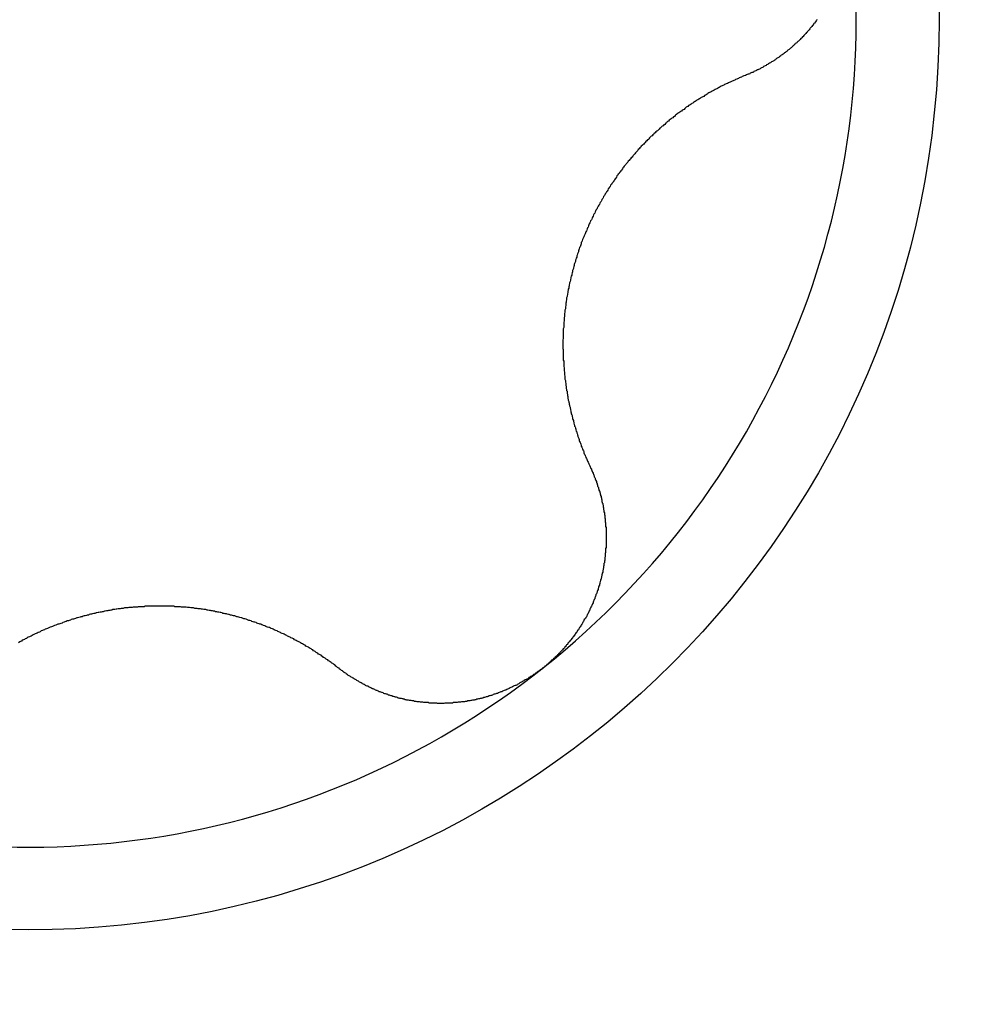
# Model space of a CAD drawing. Extents: x 1107 to 4046, y 937 to 3355.
# Tile 302 of 656: x 1458.19 to 1460.45, y 2224.36 to 2226.71. Entities that reach past the tile are written whole.
import ezdxf

# ---------------------------------------------------------------- set-up
doc = ezdxf.new("R2010")
doc.units = 0
doc.layers.add('KF_VIDA_L___C_RIGHT', color=7, linetype='CONTINUOUS')

# ---------------------------------------------------------------- blocks, each defined once
blk = doc.blocks.new('KF_VIDA_L___C_RIGHT')
at = {"layer": 'KF_VIDA_L___C_RIGHT'}
for points in [[(-126.618, 537.5, 0), (-126.62, 537.499, 0), (-126.621, 537.497, 0), (-126.622, 537.495, 0), (-126.623, 537.494, 0), (-126.624, 537.492, 0), (-126.626, 537.491, 0), (-126.627, 537.489, 0), (-126.628, 537.487, 0), (-126.629, 537.486, 0), (-126.631, 537.484, 0), (-126.632, 537.483, 0), (-126.633, 537.481, 0), (-126.635, 537.48, 0), (-126.636, 537.478, 0), (-126.637, 537.476, 0), (-126.638, 537.475, 0), (-126.64, 537.473, 0), (-126.641, 537.472, 0), (-126.642, 537.47, 0), (-126.644, 537.469, 0), (-126.645, 537.467, 0), (-126.646, 537.466, 0), (-126.648, 537.465, 0), (-126.649, 537.463, 0), (-126.65, 537.462, 0), (-126.652, 537.46, 0), (-126.653, 537.459, 0), (-126.655, 537.457, 0), (-126.656, 537.456, 0), (-126.657, 537.455, 0), (-126.659, 537.453, 0), (-126.66, 537.452, 0), (-126.661, 537.45, 0), (-126.663, 537.449, 0), (-126.664, 537.448, 0), (-126.666, 537.446, 0), (-126.667, 537.445, 0), (-126.669, 537.444, 0), (-126.67, 537.442, 0), (-126.672, 537.441, 0), (-126.673, 537.44, 0), (-126.674, 537.438, 0), (-126.676, 537.437, 0), (-126.677, 537.436, 0), (-126.679, 537.434, 0), (-126.68, 537.433, 0), (-126.682, 537.432, 0), (-126.683, 537.431, 0), (-126.685, 537.429, 0), (-126.687, 537.428, 0), (-126.688, 537.427, 0), (-126.69, 537.426, 0), (-126.691, 537.424, 0), (-126.693, 537.423, 0), (-126.694, 537.422, 0), (-126.696, 537.421, 0), (-126.697, 537.419, 0), (-126.699, 537.418, 0), (-126.701, 537.417, 0), (-126.702, 537.416, 0), (-126.704, 537.415, 0), (-126.705, 537.414, 0), (-126.707, 537.412, 0), (-126.709, 537.411, 0), (-126.71, 537.41, 0), (-126.712, 537.409, 0), (-126.714, 537.408, 0), (-126.715, 537.407, 0), (-126.717, 537.406, 0), (-126.718, 537.404, 0), (-126.72, 537.403, 0), (-126.722, 537.402, 0), (-126.723, 537.401, 0), (-126.725, 537.4, 0), (-126.727, 537.399, 0), (-126.729, 537.398, 0), (-126.73, 537.397, 0), (-126.732, 537.396, 0), (-126.734, 537.395, 0), (-126.735, 537.394, 0), (-126.737, 537.393, 0), (-126.739, 537.392, 0), (-126.74, 537.391, 0), (-126.742, 537.39, 0), (-126.744, 537.389, 0), (-126.746, 537.388, 0), (-126.747, 537.387, 0), (-126.749, 537.386, 0), (-126.751, 537.385, 0), (-126.753, 537.384, 0), (-126.754, 537.383, 0), (-126.756, 537.382, 0), (-126.758, 537.381, 0), (-126.76, 537.38, 0), (-126.761, 537.38, 0), (-126.763, 537.379, 0), (-126.765, 537.378, 0), (-126.767, 537.377, 0), (-126.769, 537.376, 0), (-126.77, 537.375, 0), (-126.772, 537.374, 0), (-126.774, 537.374, 0), (-126.776, 537.373, 0), (-126.778, 537.372, 0), (-126.779, 537.371, 0), (-126.781, 537.37, 0), (-126.783, 537.37, 0), (-126.785, 537.369, 0), (-126.787, 537.368, 0), (-126.789, 537.367, 0), (-126.79, 537.367, 0)], [(-126.79, 537.367, 0), (-126.793, 537.366, 0), (-126.795, 537.365, 0), (-126.797, 537.364, 0), (-126.799, 537.363, 0), (-126.802, 537.362, 0), (-126.804, 537.361, 0), (-126.806, 537.36, 0), (-126.808, 537.359, 0), (-126.81, 537.358, 0), (-126.813, 537.357, 0), (-126.815, 537.356, 0), (-126.817, 537.355, 0), (-126.819, 537.354, 0), (-126.821, 537.353, 0), (-126.824, 537.352, 0), (-126.826, 537.351, 0), (-126.828, 537.35, 0), (-126.83, 537.349, 0), (-126.832, 537.348, 0), (-126.835, 537.347, 0), (-126.837, 537.346, 0), (-126.839, 537.345, 0), (-126.841, 537.344, 0), (-126.843, 537.343, 0), (-126.845, 537.342, 0), (-126.847, 537.341, 0), (-126.85, 537.34, 0), (-126.852, 537.338, 0), (-126.854, 537.337, 0), (-126.856, 537.336, 0), (-126.858, 537.335, 0), (-126.86, 537.334, 0), (-126.862, 537.333, 0), (-126.864, 537.332, 0), (-126.866, 537.331, 0), (-126.869, 537.329, 0), (-126.871, 537.328, 0), (-126.873, 537.327, 0), (-126.875, 537.326, 0), (-126.877, 537.325, 0), (-126.879, 537.324, 0), (-126.881, 537.322, 0), (-126.883, 537.321, 0), (-126.885, 537.32, 0), (-126.887, 537.319, 0), (-126.889, 537.317, 0), (-126.891, 537.316, 0), (-126.893, 537.315, 0), (-126.895, 537.314, 0), (-126.897, 537.313, 0), (-126.899, 537.311, 0), (-126.901, 537.31, 0), (-126.903, 537.309, 0), (-126.905, 537.308, 0), (-126.907, 537.306, 0), (-126.909, 537.305, 0), (-126.911, 537.304, 0), (-126.913, 537.302, 0), (-126.915, 537.301, 0), (-126.917, 537.3, 0), (-126.919, 537.298, 0), (-126.921, 537.297, 0), (-126.923, 537.296, 0), (-126.925, 537.295, 0), (-126.927, 537.293, 0), (-126.929, 537.292, 0), (-126.931, 537.291, 0), (-126.933, 537.289, 0), (-126.934, 537.288, 0), (-126.936, 537.286, 0), (-126.938, 537.285, 0), (-126.94, 537.284, 0), (-126.942, 537.282, 0), (-126.944, 537.281, 0), (-126.946, 537.279, 0), (-126.948, 537.278, 0), (-126.95, 537.277, 0), (-126.952, 537.275, 0), (-126.954, 537.274, 0), (-126.956, 537.272, 0), (-126.957, 537.271, 0), (-126.959, 537.269, 0), (-126.961, 537.268, 0), (-126.963, 537.266, 0), (-126.965, 537.265, 0), (-126.967, 537.263, 0), (-126.969, 537.262, 0), (-126.971, 537.26, 0), (-126.973, 537.258, 0), (-126.975, 537.257, 0), (-126.977, 537.255, 0), (-126.978, 537.254, 0), (-126.98, 537.252, 0), (-126.982, 537.25, 0), (-126.984, 537.249, 0), (-126.986, 537.247, 0), (-126.988, 537.246, 0), (-126.99, 537.244, 0), (-126.992, 537.242, 0), (-126.994, 537.241, 0), (-126.995, 537.239, 0), (-126.997, 537.237, 0), (-126.999, 537.235, 0), (-127.001, 537.234, 0), (-127.003, 537.232, 0), (-127.005, 537.23, 0), (-127.007, 537.229, 0), (-127.008, 537.227, 0), (-127.01, 537.225, 0), (-127.012, 537.223, 0), (-127.014, 537.222, 0), (-127.016, 537.22, 0), (-127.018, 537.218, 0), (-127.02, 537.216, 0), (-127.021, 537.214, 0), (-127.023, 537.213, 0), (-127.025, 537.211, 0), (-127.027, 537.209, 0), (-127.029, 537.207, 0), (-127.03, 537.205, 0), (-127.032, 537.203, 0), (-127.034, 537.201, 0), (-127.036, 537.2, 0), (-127.038, 537.198, 0), (-127.039, 537.196, 0), (-127.041, 537.194, 0), (-127.043, 537.192, 0), (-127.045, 537.19, 0), (-127.046, 537.188, 0), (-127.048, 537.186, 0), (-127.05, 537.184, 0), (-127.052, 537.182, 0), (-127.053, 537.18, 0), (-127.055, 537.178, 0), (-127.057, 537.176, 0), (-127.058, 537.174, 0), (-127.06, 537.172, 0), (-127.062, 537.17, 0), (-127.064, 537.168, 0), (-127.065, 537.166, 0), (-127.067, 537.164, 0), (-127.069, 537.162, 0), (-127.07, 537.16, 0), (-127.072, 537.158, 0), (-127.074, 537.156, 0), (-127.075, 537.154, 0), (-127.077, 537.152, 0), (-127.079, 537.15, 0), (-127.08, 537.148, 0), (-127.082, 537.146, 0), (-127.083, 537.144, 0), (-127.085, 537.141, 0), (-127.087, 537.139, 0), (-127.088, 537.137, 0), (-127.09, 537.135, 0), (-127.091, 537.133, 0), (-127.093, 537.131, 0), (-127.094, 537.129, 0), (-127.096, 537.127, 0), (-127.097, 537.124, 0), (-127.099, 537.122, 0), (-127.1, 537.12, 0), (-127.102, 537.118, 0), (-127.103, 537.116, 0), (-127.105, 537.113, 0), (-127.106, 537.111, 0), (-127.108, 537.109, 0), (-127.109, 537.107, 0), (-127.111, 537.105, 0), (-127.112, 537.102, 0), (-127.114, 537.1, 0), (-127.115, 537.098, 0), (-127.117, 537.096, 0), (-127.118, 537.093, 0), (-127.119, 537.091, 0), (-127.121, 537.089, 0), (-127.122, 537.087, 0), (-127.124, 537.084, 0), (-127.125, 537.082, 0), (-127.126, 537.08, 0), (-127.128, 537.078, 0), (-127.129, 537.075, 0), (-127.13, 537.073, 0), (-127.132, 537.071, 0), (-127.133, 537.068, 0), (-127.134, 537.066, 0), (-127.136, 537.064, 0), (-127.137, 537.062, 0), (-127.138, 537.059, 0), (-127.139, 537.057, 0), (-127.141, 537.055, 0), (-127.142, 537.052, 0), (-127.143, 537.05, 0), (-127.144, 537.048, 0), (-127.146, 537.045, 0), (-127.147, 537.043, 0), (-127.148, 537.041, 0), (-127.149, 537.038, 0), (-127.151, 537.036, 0), (-127.152, 537.034, 0), (-127.153, 537.031, 0), (-127.154, 537.029, 0), (-127.155, 537.027, 0), (-127.156, 537.024, 0), (-127.157, 537.022, 0), (-127.159, 537.02, 0), (-127.16, 537.017, 0), (-127.161, 537.015, 0), (-127.162, 537.013, 0), (-127.163, 537.01, 0), (-127.164, 537.008, 0), (-127.165, 537.005, 0), (-127.166, 537.003, 0), (-127.167, 537.001, 0), (-127.168, 536.998, 0), (-127.169, 536.996, 0), (-127.17, 536.994, 0), (-127.171, 536.991, 0), (-127.172, 536.989, 0), (-127.173, 536.987, 0), (-127.174, 536.984, 0), (-127.175, 536.982, 0), (-127.176, 536.98, 0), (-127.177, 536.977, 0), (-127.178, 536.975, 0), (-127.179, 536.972, 0), (-127.18, 536.97, 0), (-127.181, 536.968, 0), (-127.181, 536.965, 0), (-127.182, 536.963, 0), (-127.183, 536.96, 0), (-127.184, 536.958, 0), (-127.185, 536.956, 0), (-127.186, 536.953, 0), (-127.187, 536.951, 0), (-127.188, 536.948, 0), (-127.188, 536.946, 0), (-127.189, 536.943, 0), (-127.19, 536.941, 0), (-127.191, 536.938, 0), (-127.192, 536.936, 0), (-127.192, 536.933, 0), (-127.193, 536.931, 0), (-127.194, 536.928, 0), (-127.195, 536.926, 0), (-127.195, 536.923, 0), (-127.196, 536.921, 0), (-127.197, 536.918, 0), (-127.198, 536.916, 0), (-127.198, 536.913, 0), (-127.199, 536.911, 0), (-127.2, 536.908, 0), (-127.2, 536.906, 0), (-127.201, 536.903, 0), (-127.202, 536.901, 0), (-127.202, 536.898, 0), (-127.203, 536.896, 0), (-127.204, 536.893, 0), (-127.204, 536.89, 0), (-127.205, 536.888, 0), (-127.206, 536.885, 0), (-127.206, 536.883, 0), (-127.207, 536.88, 0), (-127.207, 536.878, 0), (-127.208, 536.875, 0), (-127.209, 536.872, 0), (-127.209, 536.87, 0), (-127.21, 536.867, 0), (-127.21, 536.865, 0), (-127.211, 536.862, 0), (-127.211, 536.859, 0), (-127.212, 536.857, 0), (-127.212, 536.854, 0), (-127.213, 536.852, 0), (-127.213, 536.849, 0), (-127.214, 536.846, 0), (-127.214, 536.844, 0), (-127.215, 536.841, 0), (-127.215, 536.839, 0), (-127.216, 536.836, 0), (-127.216, 536.833, 0), (-127.216, 536.831, 0), (-127.217, 536.828, 0), (-127.217, 536.826, 0), (-127.218, 536.823, 0), (-127.218, 536.82, 0), (-127.218, 536.818, 0), (-127.219, 536.815, 0), (-127.219, 536.812, 0), (-127.219, 536.81, 0), (-127.22, 536.807, 0), (-127.22, 536.804, 0), (-127.22, 536.802, 0), (-127.221, 536.799, 0), (-127.221, 536.797, 0), (-127.221, 536.794, 0), (-127.221, 536.791, 0), (-127.222, 536.789, 0), (-127.222, 536.786, 0), (-127.222, 536.783, 0), (-127.222, 536.781, 0), (-127.223, 536.778, 0), (-127.223, 536.776, 0), (-127.223, 536.773, 0), (-127.223, 536.77, 0), (-127.223, 536.768, 0), (-127.223, 536.765, 0), (-127.224, 536.762, 0), (-127.224, 536.76, 0), (-127.224, 536.757, 0), (-127.224, 536.755, 0), (-127.224, 536.752, 0), (-127.224, 536.749, 0), (-127.224, 536.747, 0), (-127.224, 536.744, 0), (-127.224, 536.741, 0), (-127.224, 536.739, 0), (-127.225, 536.736, 0), (-127.225, 536.734, 0), (-127.225, 536.731, 0), (-127.225, 536.728, 0), (-127.225, 536.726, 0), (-127.225, 536.723, 0), (-127.225, 536.721, 0), (-127.225, 536.718, 0), (-127.225, 536.715, 0), (-127.224, 536.713, 0), (-127.224, 536.71, 0), (-127.224, 536.708, 0), (-127.224, 536.705, 0), (-127.224, 536.703, 0), (-127.224, 536.7, 0), (-127.224, 536.697, 0), (-127.224, 536.695, 0), (-127.224, 536.692, 0), (-127.224, 536.69, 0), (-127.224, 536.687, 0), (-127.223, 536.685, 0), (-127.223, 536.682, 0), (-127.223, 536.68, 0), (-127.223, 536.677, 0), (-127.223, 536.674, 0), (-127.223, 536.672, 0), (-127.222, 536.669, 0), (-127.222, 536.667, 0), (-127.222, 536.664, 0), (-127.222, 536.662, 0), (-127.221, 536.659, 0), (-127.221, 536.657, 0), (-127.221, 536.654, 0), (-127.221, 536.652, 0), (-127.22, 536.649, 0), (-127.22, 536.647, 0), (-127.22, 536.644, 0), (-127.22, 536.642, 0), (-127.219, 536.639, 0), (-127.219, 536.637, 0), (-127.219, 536.635, 0), (-127.218, 536.632, 0), (-127.218, 536.63, 0), (-127.218, 536.627, 0), (-127.217, 536.625, 0), (-127.217, 536.622, 0), (-127.217, 536.62, 0), (-127.216, 536.618, 0), (-127.216, 536.615, 0), (-127.215, 536.613, 0), (-127.215, 536.61, 0), (-127.215, 536.608, 0), (-127.214, 536.606, 0), (-127.214, 536.603, 0), (-127.213, 536.601, 0), (-127.213, 536.599, 0), (-127.213, 536.596, 0), (-127.212, 536.594, 0), (-127.212, 536.592, 0), (-127.211, 536.589, 0), (-127.211, 536.587, 0), (-127.21, 536.585, 0), (-127.21, 536.582, 0), (-127.209, 536.58, 0), (-127.209, 536.578, 0), (-127.208, 536.575, 0), (-127.208, 536.573, 0), (-127.207, 536.571, 0), (-127.207, 536.569, 0), (-127.206, 536.566, 0), (-127.206, 536.564, 0), (-127.205, 536.562, 0), (-127.205, 536.559, 0), (-127.204, 536.557, 0), (-127.203, 536.555, 0), (-127.203, 536.553, 0), (-127.202, 536.55, 0), (-127.202, 536.548, 0), (-127.201, 536.546, 0), (-127.2, 536.543, 0), (-127.2, 536.541, 0), (-127.199, 536.539, 0), (-127.199, 536.537, 0), (-127.198, 536.534, 0), (-127.197, 536.532, 0), (-127.197, 536.53, 0), (-127.196, 536.528, 0), (-127.195, 536.525, 0), (-127.194, 536.523, 0), (-127.194, 536.521, 0), (-127.193, 536.518, 0), (-127.192, 536.516, 0), (-127.192, 536.514, 0), (-127.191, 536.512, 0), (-127.19, 536.509, 0), (-127.189, 536.507, 0), (-127.189, 536.505, 0), (-127.188, 536.502, 0), (-127.187, 536.5, 0), (-127.186, 536.498, 0), (-127.186, 536.496, 0), (-127.185, 536.493, 0), (-127.184, 536.491, 0), (-127.183, 536.489, 0), (-127.182, 536.487, 0), (-127.181, 536.484, 0), (-127.181, 536.482, 0), (-127.18, 536.48, 0), (-127.179, 536.478, 0), (-127.178, 536.475, 0), (-127.177, 536.473, 0), (-127.176, 536.471, 0), (-127.175, 536.469, 0), (-127.175, 536.466, 0), (-127.174, 536.464, 0), (-127.173, 536.462, 0), (-127.172, 536.46, 0), (-127.171, 536.458, 0), (-127.17, 536.455, 0), (-127.169, 536.453, 0), (-127.168, 536.451, 0), (-127.167, 536.449, 0), (-127.166, 536.446, 0), (-127.165, 536.444, 0), (-127.164, 536.442, 0), (-127.163, 536.44, 0), (-127.162, 536.438, 0), (-127.161, 536.435, 0), (-127.16, 536.433, 0), (-127.159, 536.431, 0)], [(-127.159, 536.431, 0), (-127.158, 536.429, 0), (-127.157, 536.428, 0), (-127.157, 536.426, 0), (-127.156, 536.424, 0), (-127.155, 536.422, 0), (-127.154, 536.42, 0), (-127.153, 536.418, 0), (-127.153, 536.417, 0), (-127.152, 536.415, 0), (-127.151, 536.413, 0), (-127.15, 536.411, 0), (-127.15, 536.409, 0), (-127.149, 536.407, 0), (-127.148, 536.406, 0), (-127.148, 536.404, 0), (-127.147, 536.402, 0), (-127.146, 536.4, 0), (-127.145, 536.398, 0), (-127.145, 536.396, 0), (-127.144, 536.394, 0), (-127.143, 536.393, 0), (-127.143, 536.391, 0), (-127.142, 536.389, 0), (-127.142, 536.387, 0), (-127.141, 536.385, 0), (-127.14, 536.383, 0), (-127.14, 536.381, 0), (-127.139, 536.379, 0), (-127.139, 536.377, 0), (-127.138, 536.375, 0), (-127.137, 536.374, 0), (-127.137, 536.372, 0), (-127.136, 536.37, 0), (-127.136, 536.368, 0), (-127.135, 536.366, 0), (-127.135, 536.364, 0), (-127.134, 536.362, 0), (-127.134, 536.36, 0), (-127.133, 536.358, 0), (-127.133, 536.356, 0), (-127.132, 536.354, 0), (-127.132, 536.352, 0), (-127.132, 536.35, 0), (-127.131, 536.348, 0), (-127.131, 536.347, 0), (-127.13, 536.345, 0), (-127.13, 536.343, 0), (-127.129, 536.341, 0), (-127.129, 536.339, 0), (-127.129, 536.337, 0), (-127.128, 536.335, 0), (-127.128, 536.333, 0), (-127.128, 536.331, 0), (-127.127, 536.329, 0), (-127.127, 536.327, 0), (-127.127, 536.325, 0), (-127.126, 536.323, 0), (-127.126, 536.321, 0), (-127.126, 536.319, 0), (-127.125, 536.317, 0), (-127.125, 536.315, 0), (-127.125, 536.313, 0), (-127.125, 536.311, 0), (-127.124, 536.309, 0), (-127.124, 536.307, 0), (-127.124, 536.305, 0), (-127.124, 536.303, 0), (-127.124, 536.301, 0), (-127.123, 536.3, 0), (-127.123, 536.298, 0), (-127.123, 536.296, 0), (-127.123, 536.294, 0), (-127.123, 536.292, 0), (-127.123, 536.29, 0), (-127.122, 536.288, 0), (-127.122, 536.286, 0), (-127.122, 536.284, 0), (-127.122, 536.282, 0), (-127.122, 536.28, 0), (-127.122, 536.278, 0), (-127.122, 536.276, 0), (-127.122, 536.274, 0), (-127.122, 536.272, 0), (-127.122, 536.27, 0), (-127.122, 536.268, 0), (-127.122, 536.266, 0), (-127.122, 536.264, 0), (-127.122, 536.262, 0), (-127.122, 536.26, 0), (-127.122, 536.258, 0), (-127.122, 536.256, 0), (-127.122, 536.254, 0), (-127.122, 536.252, 0), (-127.122, 536.25, 0), (-127.122, 536.248, 0), (-127.122, 536.246, 0), (-127.122, 536.244, 0), (-127.122, 536.242, 0), (-127.122, 536.24, 0), (-127.123, 536.238, 0), (-127.123, 536.236, 0), (-127.123, 536.234, 0), (-127.123, 536.232, 0), (-127.123, 536.23, 0), (-127.123, 536.228, 0), (-127.124, 536.226, 0), (-127.124, 536.224, 0), (-127.124, 536.222, 0), (-127.124, 536.22, 0), (-127.124, 536.218, 0), (-127.125, 536.216, 0), (-127.125, 536.214, 0), (-127.125, 536.212, 0), (-127.125, 536.21, 0), (-127.126, 536.208, 0), (-127.126, 536.206, 0), (-127.126, 536.204, 0), (-127.127, 536.202, 0), (-127.127, 536.199, 0), (-127.127, 536.197, 0), (-127.128, 536.195, 0), (-127.128, 536.193, 0), (-127.128, 536.191, 0), (-127.129, 536.189, 0), (-127.129, 536.187, 0), (-127.13, 536.185, 0), (-127.13, 536.183, 0), (-127.13, 536.181, 0), (-127.131, 536.179, 0), (-127.131, 536.177, 0), (-127.132, 536.175, 0), (-127.132, 536.173, 0), (-127.133, 536.171, 0), (-127.133, 536.169, 0), (-127.134, 536.167, 0), (-127.134, 536.165, 0), (-127.135, 536.163, 0), (-127.135, 536.161, 0), (-127.136, 536.159, 0), (-127.137, 536.156, 0), (-127.137, 536.154, 0), (-127.138, 536.152, 0), (-127.138, 536.15, 0), (-127.139, 536.148, 0), (-127.14, 536.146, 0), (-127.14, 536.144, 0), (-127.141, 536.142, 0), (-127.141, 536.14, 0), (-127.142, 536.138, 0), (-127.143, 536.136, 0), (-127.143, 536.134, 0), (-127.144, 536.132, 0), (-127.145, 536.13, 0), (-127.146, 536.128, 0), (-127.146, 536.126, 0), (-127.147, 536.124, 0), (-127.148, 536.122, 0), (-127.149, 536.12, 0), (-127.149, 536.118, 0), (-127.15, 536.116, 0), (-127.151, 536.114, 0), (-127.152, 536.112, 0), (-127.153, 536.11, 0), (-127.153, 536.108, 0), (-127.154, 536.106, 0), (-127.155, 536.104, 0), (-127.156, 536.102, 0), (-127.157, 536.1, 0), (-127.158, 536.098, 0), (-127.159, 536.096, 0), (-127.16, 536.094, 0), (-127.161, 536.093, 0), (-127.161, 536.091, 0), (-127.162, 536.089, 0), (-127.163, 536.087, 0), (-127.164, 536.085, 0), (-127.165, 536.083, 0), (-127.166, 536.081, 0), (-127.167, 536.079, 0), (-127.168, 536.077, 0), (-127.169, 536.075, 0), (-127.17, 536.073, 0), (-127.171, 536.071, 0), (-127.172, 536.07, 0), (-127.174, 536.068, 0), (-127.175, 536.066, 0), (-127.176, 536.064, 0), (-127.177, 536.062, 0), (-127.178, 536.06, 0), (-127.179, 536.058, 0), (-127.18, 536.057, 0), (-127.181, 536.055, 0), (-127.182, 536.053, 0), (-127.184, 536.051, 0), (-127.185, 536.049, 0), (-127.186, 536.047, 0), (-127.187, 536.046, 0), (-127.188, 536.044, 0), (-127.19, 536.042, 0), (-127.191, 536.04, 0), (-127.192, 536.038, 0), (-127.193, 536.037, 0), (-127.195, 536.035, 0), (-127.196, 536.033, 0), (-127.197, 536.031, 0), (-127.198, 536.03, 0), (-127.2, 536.028, 0), (-127.201, 536.026, 0), (-127.202, 536.024, 0), (-127.204, 536.023, 0), (-127.205, 536.021, 0), (-127.206, 536.019, 0), (-127.208, 536.018, 0), (-127.209, 536.016, 0), (-127.21, 536.014, 0), (-127.212, 536.013, 0), (-127.213, 536.011, 0), (-127.214, 536.009, 0), (-127.216, 536.008, 0), (-127.217, 536.006, 0), (-127.219, 536.004, 0), (-127.22, 536.003, 0), (-127.221, 536.001, 0), (-127.223, 535.999, 0), (-127.224, 535.998, 0), (-127.226, 535.996, 0), (-127.227, 535.995, 0), (-127.229, 535.993, 0), (-127.23, 535.992, 0), (-127.232, 535.99, 0), (-127.233, 535.988, 0), (-127.235, 535.987, 0), (-127.236, 535.985, 0), (-127.238, 535.984, 0), (-127.239, 535.982, 0), (-127.241, 535.981, 0), (-127.242, 535.979, 0), (-127.244, 535.978, 0), (-127.245, 535.976, 0), (-127.247, 535.975, 0), (-127.248, 535.973, 0), (-127.25, 535.972, 0), (-127.252, 535.971, 0), (-127.253, 535.969, 0), (-127.255, 535.968, 0), (-127.256, 535.966, 0), (-127.258, 535.965, 0), (-127.259, 535.964, 0), (-127.261, 535.962, 0), (-127.263, 535.961, 0), (-127.264, 535.959, 0), (-127.266, 535.958, 0), (-127.268, 535.957, 0), (-127.269, 535.955, 0), (-127.271, 535.954, 0)], [(-127.761, 535.953, 0), (-127.763, 535.954, 0), (-127.765, 535.956, 0), (-127.767, 535.957, 0), (-127.768, 535.959, 0), (-127.77, 535.96, 0), (-127.772, 535.962, 0), (-127.774, 535.963, 0), (-127.776, 535.964, 0), (-127.778, 535.966, 0), (-127.78, 535.967, 0), (-127.782, 535.969, 0), (-127.784, 535.97, 0), (-127.786, 535.972, 0), (-127.788, 535.973, 0), (-127.79, 535.974, 0), (-127.792, 535.976, 0), (-127.794, 535.977, 0), (-127.796, 535.978, 0), (-127.798, 535.98, 0), (-127.8, 535.981, 0), (-127.802, 535.983, 0), (-127.804, 535.984, 0), (-127.806, 535.985, 0), (-127.808, 535.986, 0), (-127.81, 535.988, 0), (-127.812, 535.989, 0), (-127.814, 535.99, 0), (-127.816, 535.992, 0), (-127.818, 535.993, 0), (-127.82, 535.994, 0), (-127.822, 535.996, 0), (-127.824, 535.997, 0), (-127.826, 535.998, 0), (-127.828, 535.999, 0), (-127.83, 536.001, 0), (-127.832, 536.002, 0), (-127.834, 536.003, 0), (-127.836, 536.004, 0), (-127.838, 536.005, 0), (-127.84, 536.007, 0), (-127.842, 536.008, 0), (-127.844, 536.009, 0), (-127.846, 536.01, 0), (-127.849, 536.011, 0), (-127.851, 536.013, 0), (-127.853, 536.014, 0), (-127.855, 536.015, 0), (-127.857, 536.016, 0), (-127.859, 536.017, 0), (-127.861, 536.018, 0), (-127.863, 536.019, 0), (-127.865, 536.02, 0), (-127.867, 536.022, 0), (-127.869, 536.023, 0), (-127.871, 536.024, 0), (-127.874, 536.025, 0), (-127.876, 536.026, 0), (-127.878, 536.027, 0), (-127.88, 536.028, 0), (-127.882, 536.029, 0), (-127.884, 536.03, 0), (-127.886, 536.031, 0), (-127.888, 536.032, 0), (-127.89, 536.033, 0), (-127.892, 536.034, 0), (-127.895, 536.035, 0), (-127.897, 536.036, 0), (-127.899, 536.037, 0), (-127.901, 536.038, 0), (-127.903, 536.039, 0), (-127.905, 536.04, 0), (-127.907, 536.041, 0), (-127.91, 536.042, 0), (-127.912, 536.043, 0), (-127.914, 536.044, 0), (-127.916, 536.045, 0), (-127.918, 536.046, 0), (-127.921, 536.047, 0), (-127.923, 536.048, 0), (-127.925, 536.049, 0), (-127.927, 536.049, 0), (-127.93, 536.05, 0), (-127.932, 536.051, 0), (-127.934, 536.052, 0), (-127.936, 536.053, 0), (-127.939, 536.054, 0), (-127.941, 536.055, 0), (-127.943, 536.056, 0), (-127.946, 536.057, 0), (-127.948, 536.057, 0), (-127.95, 536.058, 0), (-127.953, 536.059, 0), (-127.955, 536.06, 0), (-127.957, 536.061, 0), (-127.96, 536.062, 0), (-127.962, 536.062, 0), (-127.964, 536.063, 0), (-127.967, 536.064, 0), (-127.969, 536.065, 0), (-127.972, 536.066, 0), (-127.974, 536.066, 0), (-127.976, 536.067, 0), (-127.979, 536.068, 0), (-127.981, 536.069, 0), (-127.984, 536.07, 0), (-127.986, 536.07, 0), (-127.988, 536.071, 0), (-127.991, 536.072, 0), (-127.993, 536.072, 0), (-127.996, 536.073, 0), (-127.998, 536.074, 0), (-128.001, 536.075, 0), (-128.003, 536.075, 0), (-128.006, 536.076, 0), (-128.008, 536.077, 0), (-128.011, 536.077, 0), (-128.013, 536.078, 0), (-128.016, 536.079, 0), (-128.018, 536.079, 0), (-128.021, 536.08, 0), (-128.023, 536.08, 0), (-128.026, 536.081, 0), (-128.028, 536.082, 0), (-128.031, 536.082, 0), (-128.033, 536.083, 0), (-128.036, 536.083, 0), (-128.038, 536.084, 0), (-128.041, 536.085, 0), (-128.043, 536.085, 0), (-128.046, 536.086, 0), (-128.048, 536.086, 0), (-128.051, 536.087, 0), (-128.054, 536.087, 0), (-128.056, 536.088, 0), (-128.059, 536.088, 0), (-128.061, 536.089, 0), (-128.064, 536.089, 0), (-128.066, 536.09, 0), (-128.069, 536.09, 0), (-128.072, 536.091, 0), (-128.074, 536.091, 0), (-128.077, 536.092, 0), (-128.079, 536.092, 0), (-128.082, 536.092, 0), (-128.085, 536.093, 0), (-128.087, 536.093, 0), (-128.09, 536.094, 0), (-128.092, 536.094, 0), (-128.095, 536.094, 0), (-128.098, 536.095, 0), (-128.1, 536.095, 0), (-128.103, 536.095, 0), (-128.106, 536.096, 0), (-128.108, 536.096, 0), (-128.111, 536.096, 0), (-128.113, 536.096, 0), (-128.116, 536.097, 0), (-128.119, 536.097, 0), (-128.121, 536.097, 0), (-128.124, 536.098, 0), (-128.127, 536.098, 0), (-128.129, 536.098, 0), (-128.132, 536.098, 0), (-128.135, 536.098, 0), (-128.137, 536.099, 0), (-128.14, 536.099, 0), (-128.143, 536.099, 0), (-128.145, 536.099, 0), (-128.148, 536.099, 0), (-128.151, 536.099, 0), (-128.153, 536.1, 0), (-128.156, 536.1, 0), (-128.158, 536.1, 0), (-128.161, 536.1, 0), (-128.164, 536.1, 0), (-128.166, 536.1, 0), (-128.169, 536.1, 0), (-128.172, 536.1, 0), (-128.174, 536.1, 0), (-128.177, 536.1, 0), (-128.18, 536.1, 0), (-128.182, 536.1, 0), (-128.185, 536.1, 0), (-128.188, 536.1, 0), (-128.19, 536.1, 0), (-128.193, 536.1, 0), (-128.196, 536.1, 0), (-128.198, 536.1, 0), (-128.201, 536.1, 0), (-128.203, 536.1, 0), (-128.206, 536.1, 0), (-128.209, 536.1, 0), (-128.211, 536.1, 0), (-128.214, 536.1, 0), (-128.217, 536.1, 0), (-128.219, 536.1, 0), (-128.222, 536.1, 0), (-128.224, 536.099, 0), (-128.227, 536.099, 0), (-128.23, 536.099, 0), (-128.232, 536.099, 0), (-128.235, 536.099, 0), (-128.238, 536.099, 0), (-128.24, 536.098, 0), (-128.243, 536.098, 0), (-128.245, 536.098, 0), (-128.248, 536.098, 0), (-128.25, 536.098, 0), (-128.253, 536.097, 0), (-128.256, 536.097, 0), (-128.258, 536.097, 0), (-128.261, 536.097, 0), (-128.263, 536.096, 0), (-128.266, 536.096, 0), (-128.268, 536.096, 0), (-128.271, 536.096, 0), (-128.274, 536.095, 0), (-128.276, 536.095, 0), (-128.279, 536.095, 0), (-128.281, 536.094, 0), (-128.284, 536.094, 0), (-128.286, 536.094, 0), (-128.289, 536.093, 0), (-128.291, 536.093, 0), (-128.294, 536.092, 0), (-128.296, 536.092, 0), (-128.299, 536.092, 0), (-128.301, 536.091, 0), (-128.304, 536.091, 0), (-128.306, 536.09, 0), (-128.309, 536.09, 0), (-128.311, 536.089, 0), (-128.314, 536.089, 0), (-128.317, 536.088, 0), (-128.319, 536.088, 0), (-128.322, 536.087, 0), (-128.324, 536.087, 0), (-128.327, 536.086, 0), (-128.329, 536.086, 0), (-128.332, 536.085, 0), (-128.334, 536.085, 0), (-128.337, 536.084, 0), (-128.339, 536.084, 0), (-128.342, 536.083, 0), (-128.344, 536.083, 0), (-128.347, 536.082, 0), (-128.35, 536.081, 0), (-128.352, 536.081, 0), (-128.355, 536.08, 0), (-128.357, 536.079, 0), (-128.36, 536.079, 0), (-128.362, 536.078, 0), (-128.365, 536.077, 0), (-128.367, 536.077, 0), (-128.37, 536.076, 0), (-128.372, 536.075, 0), (-128.375, 536.075, 0), (-128.377, 536.074, 0), (-128.38, 536.073, 0), (-128.383, 536.072, 0), (-128.385, 536.072, 0), (-128.388, 536.071, 0), (-128.39, 536.07, 0), (-128.393, 536.069, 0), (-128.395, 536.069, 0), (-128.398, 536.068, 0), (-128.4, 536.067, 0), (-128.403, 536.066, 0), (-128.405, 536.065, 0), (-128.408, 536.065, 0), (-128.41, 536.064, 0), (-128.413, 536.063, 0), (-128.415, 536.062, 0), (-128.418, 536.061, 0), (-128.42, 536.06, 0), (-128.423, 536.059, 0), (-128.425, 536.058, 0), (-128.428, 536.057, 0), (-128.43, 536.057, 0), (-128.433, 536.056, 0), (-128.435, 536.055, 0), (-128.438, 536.054, 0), (-128.44, 536.053, 0), (-128.443, 536.052, 0), (-128.445, 536.051, 0), (-128.448, 536.05, 0), (-128.45, 536.049, 0), (-128.453, 536.048, 0), (-128.455, 536.047, 0), (-128.457, 536.046, 0), (-128.46, 536.045, 0), (-128.462, 536.044, 0), (-128.465, 536.043, 0), (-128.467, 536.042, 0), (-128.47, 536.041, 0), (-128.472, 536.039, 0), (-128.474, 536.038, 0), (-128.477, 536.037, 0), (-128.479, 536.036, 0), (-128.482, 536.035, 0), (-128.484, 536.034, 0), (-128.486, 536.033, 0), (-128.489, 536.032, 0), (-128.491, 536.03, 0), (-128.494, 536.029, 0), (-128.496, 536.028, 0), (-128.498, 536.027, 0), (-128.501, 536.026, 0), (-128.503, 536.025, 0), (-128.505, 536.023, 0), (-128.508, 536.022, 0), (-128.51, 536.021, 0), (-128.512, 536.02, 0), (-128.515, 536.019, 0), (-128.517, 536.017, 0), (-128.519, 536.016, 0), (-128.521, 536.015, 0), (-128.524, 536.013, 0)], [(-127.271, 535.954, 0), (-127.273, 535.953, 0), (-127.274, 535.951, 0), (-127.276, 535.95, 0), (-127.278, 535.949, 0), (-127.279, 535.948, 0), (-127.281, 535.946, 0), (-127.283, 535.945, 0), (-127.284, 535.944, 0), (-127.286, 535.943, 0), (-127.288, 535.941, 0), (-127.29, 535.94, 0), (-127.291, 535.939, 0), (-127.293, 535.938, 0), (-127.295, 535.937, 0), (-127.297, 535.935, 0), (-127.298, 535.934, 0), (-127.3, 535.933, 0), (-127.302, 535.932, 0), (-127.304, 535.931, 0), (-127.306, 535.93, 0), (-127.307, 535.928, 0), (-127.309, 535.927, 0), (-127.311, 535.926, 0), (-127.313, 535.925, 0), (-127.315, 535.924, 0), (-127.317, 535.923, 0), (-127.318, 535.922, 0), (-127.32, 535.921, 0), (-127.322, 535.92, 0), (-127.324, 535.919, 0), (-127.326, 535.918, 0), (-127.328, 535.917, 0), (-127.33, 535.915, 0), (-127.332, 535.914, 0), (-127.334, 535.913, 0), (-127.335, 535.912, 0), (-127.337, 535.911, 0), (-127.339, 535.911, 0), (-127.341, 535.91, 0), (-127.343, 535.909, 0), (-127.345, 535.908, 0), (-127.347, 535.907, 0), (-127.349, 535.906, 0), (-127.351, 535.905, 0), (-127.353, 535.904, 0), (-127.355, 535.903, 0), (-127.357, 535.902, 0), (-127.359, 535.901, 0), (-127.361, 535.9, 0), (-127.363, 535.9, 0), (-127.365, 535.899, 0), (-127.367, 535.898, 0), (-127.369, 535.897, 0), (-127.371, 535.896, 0), (-127.373, 535.896, 0), (-127.375, 535.895, 0), (-127.377, 535.894, 0), (-127.379, 535.893, 0), (-127.381, 535.892, 0), (-127.383, 535.892, 0), (-127.385, 535.891, 0), (-127.387, 535.89, 0), (-127.389, 535.89, 0), (-127.391, 535.889, 0), (-127.393, 535.888, 0), (-127.395, 535.887, 0), (-127.397, 535.887, 0), (-127.399, 535.886, 0), (-127.401, 535.886, 0), (-127.403, 535.885, 0), (-127.406, 535.884, 0), (-127.408, 535.884, 0), (-127.41, 535.883, 0), (-127.412, 535.882, 0), (-127.414, 535.882, 0), (-127.416, 535.881, 0), (-127.418, 535.881, 0), (-127.42, 535.88, 0), (-127.422, 535.88, 0), (-127.424, 535.879, 0), (-127.426, 535.879, 0), (-127.429, 535.878, 0), (-127.431, 535.878, 0), (-127.433, 535.877, 0), (-127.435, 535.877, 0), (-127.437, 535.876, 0), (-127.439, 535.876, 0), (-127.441, 535.876, 0), (-127.443, 535.875, 0), (-127.445, 535.875, 0), (-127.447, 535.874, 0), (-127.45, 535.874, 0), (-127.452, 535.874, 0), (-127.454, 535.873, 0), (-127.456, 535.873, 0), (-127.458, 535.873, 0), (-127.46, 535.872, 0), (-127.462, 535.872, 0), (-127.464, 535.872, 0), (-127.467, 535.872, 0), (-127.469, 535.871, 0), (-127.471, 535.871, 0), (-127.473, 535.871, 0), (-127.475, 535.871, 0), (-127.477, 535.87, 0), (-127.479, 535.87, 0), (-127.481, 535.87, 0), (-127.484, 535.87, 0), (-127.486, 535.87, 0), (-127.488, 535.869, 0), (-127.49, 535.869, 0), (-127.492, 535.869, 0), (-127.494, 535.869, 0), (-127.496, 535.869, 0), (-127.498, 535.869, 0), (-127.5, 535.869, 0), (-127.503, 535.869, 0), (-127.505, 535.869, 0), (-127.507, 535.869, 0), (-127.509, 535.868, 0), (-127.511, 535.868, 0), (-127.513, 535.868, 0), (-127.515, 535.868, 0), (-127.517, 535.868, 0), (-127.519, 535.868, 0), (-127.522, 535.868, 0), (-127.524, 535.868, 0), (-127.526, 535.869, 0), (-127.528, 535.869, 0), (-127.53, 535.869, 0), (-127.532, 535.869, 0), (-127.534, 535.869, 0), (-127.536, 535.869, 0), (-127.538, 535.869, 0), (-127.54, 535.869, 0), (-127.542, 535.869, 0), (-127.544, 535.869, 0), (-127.546, 535.87, 0), (-127.549, 535.87, 0), (-127.551, 535.87, 0), (-127.553, 535.87, 0), (-127.555, 535.87, 0), (-127.557, 535.87, 0), (-127.559, 535.871, 0), (-127.561, 535.871, 0), (-127.563, 535.871, 0), (-127.565, 535.871, 0), (-127.567, 535.872, 0), (-127.569, 535.872, 0), (-127.571, 535.872, 0), (-127.573, 535.872, 0), (-127.575, 535.873, 0), (-127.577, 535.873, 0), (-127.579, 535.873, 0), (-127.581, 535.874, 0), (-127.583, 535.874, 0), (-127.585, 535.874, 0), (-127.587, 535.875, 0), (-127.589, 535.875, 0), (-127.591, 535.875, 0), (-127.593, 535.876, 0), (-127.595, 535.876, 0), (-127.597, 535.876, 0), (-127.599, 535.877, 0), (-127.601, 535.877, 0), (-127.603, 535.878, 0), (-127.605, 535.878, 0), (-127.606, 535.879, 0), (-127.608, 535.879, 0), (-127.61, 535.88, 0), (-127.612, 535.88, 0), (-127.614, 535.88, 0), (-127.616, 535.881, 0), (-127.618, 535.881, 0), (-127.62, 535.882, 0), (-127.622, 535.883, 0), (-127.624, 535.883, 0), (-127.626, 535.884, 0), (-127.627, 535.884, 0), (-127.629, 535.885, 0), (-127.631, 535.885, 0), (-127.633, 535.886, 0), (-127.635, 535.886, 0), (-127.637, 535.887, 0), (-127.639, 535.888, 0), (-127.641, 535.888, 0), (-127.643, 535.889, 0), (-127.644, 535.89, 0), (-127.646, 535.89, 0), (-127.648, 535.891, 0), (-127.65, 535.891, 0), (-127.652, 535.892, 0), (-127.654, 535.893, 0), (-127.656, 535.894, 0), (-127.657, 535.894, 0), (-127.659, 535.895, 0), (-127.661, 535.896, 0), (-127.663, 535.896, 0), (-127.665, 535.897, 0), (-127.667, 535.898, 0), (-127.668, 535.899, 0), (-127.67, 535.899, 0), (-127.672, 535.9, 0), (-127.674, 535.901, 0), (-127.676, 535.902, 0), (-127.678, 535.903, 0), (-127.679, 535.903, 0), (-127.681, 535.904, 0), (-127.683, 535.905, 0), (-127.685, 535.906, 0), (-127.687, 535.907, 0), (-127.688, 535.908, 0), (-127.69, 535.909, 0), (-127.692, 535.909, 0), (-127.694, 535.91, 0), (-127.696, 535.911, 0), (-127.697, 535.912, 0), (-127.699, 535.913, 0), (-127.701, 535.914, 0), (-127.703, 535.915, 0), (-127.704, 535.916, 0), (-127.706, 535.917, 0), (-127.708, 535.918, 0), (-127.71, 535.919, 0), (-127.711, 535.92, 0), (-127.713, 535.921, 0), (-127.715, 535.922, 0), (-127.717, 535.923, 0), (-127.718, 535.924, 0), (-127.72, 535.925, 0), (-127.722, 535.926, 0), (-127.723, 535.927, 0), (-127.725, 535.928, 0), (-127.727, 535.929, 0), (-127.728, 535.93, 0), (-127.73, 535.931, 0), (-127.732, 535.932, 0), (-127.733, 535.933, 0), (-127.735, 535.934, 0), (-127.737, 535.935, 0), (-127.738, 535.936, 0), (-127.74, 535.937, 0), (-127.742, 535.939, 0), (-127.743, 535.94, 0), (-127.745, 535.941, 0), (-127.747, 535.942, 0), (-127.748, 535.943, 0), (-127.75, 535.944, 0), (-127.751, 535.946, 0), (-127.753, 535.947, 0), (-127.755, 535.948, 0), (-127.756, 535.949, 0), (-127.758, 535.95, 0), (-127.759, 535.952, 0), (-127.761, 535.953, 0)]]:
    blk.add_polyline3d(points, dxfattribs=at)
for radius in [4.7, 3.6, 2.1725]:
    blk.add_circle((-128.5, 537.5), radius, dxfattribs=at)
for start, end in [(308.4877, 8.4877), (248.4877, 308.4877)]:
    blk.add_arc((-128.5, 537.5), 1.975, start, end, dxfattribs=at)

msp = doc.modelspace()

# ---------------------------------------------------------------- block references
at = {"layer": 'KF_VIDA_L___C_RIGHT'}
msp.add_blockref('KF_VIDA_L___C_RIGHT', (1586.7097, 1689.2132), dxfattribs=at)

doc.saveas('drawing.dxf')
